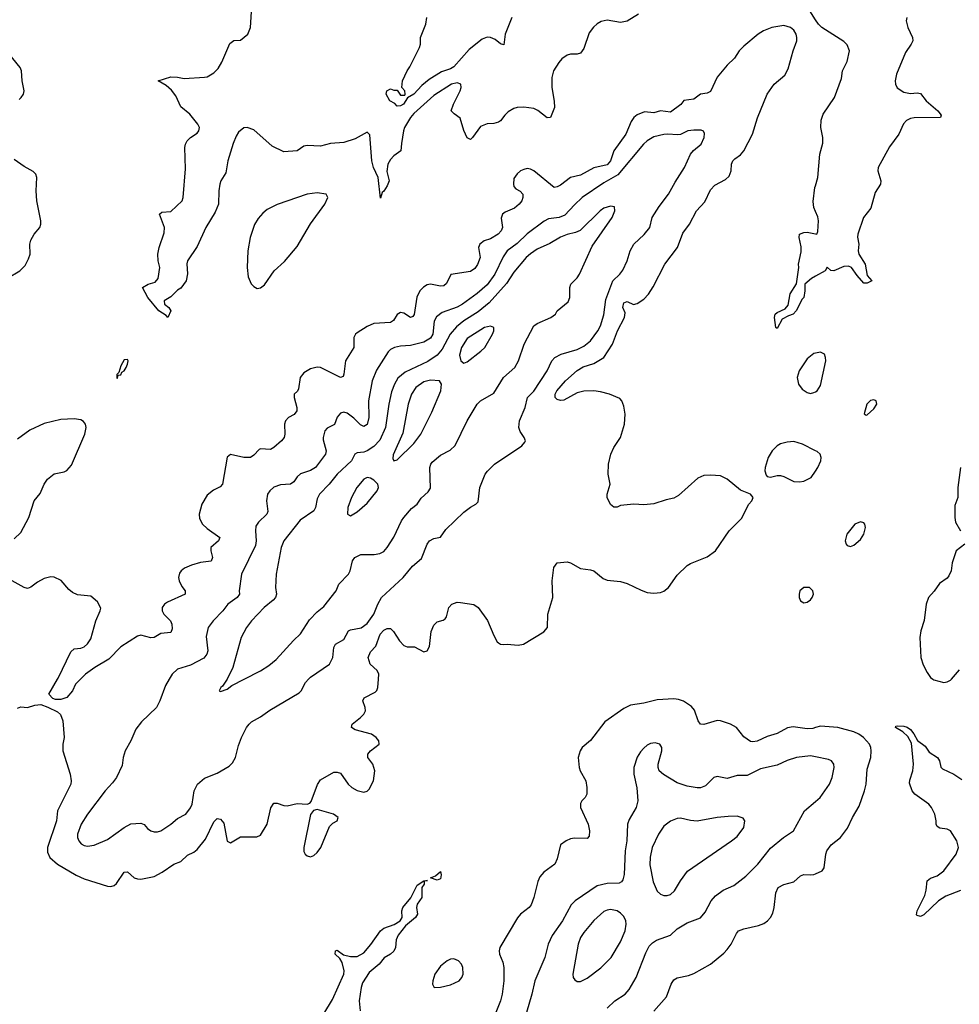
# Model space of a CAD drawing. Header units: inches. Extents: x 1771504 to 1971212, y 471788 to 643615.
# Tile 320 of 587: x 1835224 to 1840864, y 578049 to 583958. Entities that reach past the tile are written whole.
import ezdxf

# ---------------------------------------------------------------- set-up
doc = ezdxf.new("R2010")
doc.units = ezdxf.units.IN
doc.header["$MEASUREMENT"] = 0
for name, color, linetype in [('B8537', 7, 'Continuous'), ('B8538', 7, 'Continuous'), ('B8547', 7, 'Continuous'), ('B8548', 7, 'Continuous')]:
    doc.layers.add(name, color=color, linetype=linetype)

msp = doc.modelspace()

# ---------------------------------------------------------------- linework, layer by layer
at = {"layer": 'B8537', "color": 5}
for points, elevation in [([(1835210, 579826.8), (1835230, 579834), (1835270, 579831), (1835314.8, 579845.2), (1835350, 579847.7), (1835392.7, 579832.7), (1835450, 579804), (1835468.1, 579788.1), (1835482, 579750), (1835490.7, 579650), (1835482, 579610), (1835483, 579570), (1835527, 579430), (1835533.1, 579390), (1835530.3, 579370), (1835451.3, 579210), (1835443.8, 579150), (1835390.2, 578990), (1835390, 578962.8), (1835404.7, 578930), (1835450, 578890.3), (1835563.4, 578823.4), (1835610, 578802.3), (1835750, 578758.9), (1835770, 578756.9), (1835790, 578763.1), (1835805.5, 578774.5), (1835850, 578843.1), (1835870, 578843.7), (1835910, 578807.7), (1835930, 578801.3), (1835950, 578799.6), (1836030, 578816.1), (1836078.6, 578841.4), (1836149.7, 578890), (1836190, 578906.3), (1836230, 578944), (1836270, 578962.4), (1836290, 578979), (1836339.1, 579040.9), (1836390, 579144.9), (1836410, 579163.8), (1836430, 579159.3), (1836450, 579136.3), (1836468.5, 579028.5), (1836490, 579019.1), (1836550, 579053.7), (1836646.3, 579053.7), (1836670, 579064.4), (1836709.9, 579130.1), (1836731.4, 579228.6), (1836750, 579257), (1836770, 579256.1), (1836810, 579241.8), (1836830, 579240.7), (1836890, 579253.6), (1836949.6, 579250.4), (1836964.5, 579255.5), (1836973.8, 579266.2), (1837012.2, 579367.8), (1837030, 579396.3), (1837110, 579442.8), (1837130, 579442.8), (1837150, 579436), (1837195.5, 579370), (1837218, 579350), (1837250, 579331.8), (1837290, 579323.1), (1837310, 579328.8), (1837320.6, 579339.4), (1837348, 579390), (1837355.1, 579450), (1837343.7, 579490), (1837313.2, 579530), (1837313.2, 579550), (1837329.2, 579570), (1837381.2, 579610), (1837379.5, 579630), (1837363.6, 579650), (1837334.5, 579670), (1837236.6, 579696.6), (1837216, 579710), (1837219.5, 579730), (1837270, 579770.4), (1837289.6, 579790), (1837299.6, 579810), (1837297.6, 579830), (1837282.7, 579870), (1837291.5, 579888.5), (1837357.2, 579922.8), (1837367, 579933), (1837373.6, 579950), (1837376.8, 580000)], 420), ([(1835589.1, 580000), (1835558.8, 579970), (1835541, 579930), (1835506, 579890), (1835470, 579878.4), (1835438.9, 579878.9), (1835423.6, 579883.6), (1835399, 579910), (1835451.6, 580000)], 420), ([(1836121.2, 580000), (1836098, 579962), (1836064.9, 579870), (1836044.4, 579830), (1835955.3, 579744.7), (1835920.6, 579699.4), (1835891.7, 579630), (1835857.7, 579570), (1835845.8, 579530), (1835838.4, 579481.6), (1835804.9, 579410), (1835781.7, 579378.3), (1835736.1, 579330), (1835630, 579189.7), (1835592.1, 579130), (1835570.2, 579070), (1835570.3, 579050), (1835578, 579030), (1835593.1, 579013.1), (1835610, 579002.7), (1835630, 578998.5), (1835670, 579004.7), (1835750, 579037.7), (1835850, 579110.3), (1835890, 579131.8), (1835950, 579135.8), (1835970, 579127.7), (1835990, 579104.9), (1836010, 579090.4), (1836030, 579084.4), (1836050, 579084.9), (1836070, 579090.4), (1836130, 579130.4), (1836170, 579163.6), (1836220.7, 579190), (1836250, 579228), (1836259.1, 579250), (1836270.7, 579329.3), (1836291.8, 579370), (1836334, 579406), (1836410, 579435.8), (1836481.8, 579478.2), (1836501.8, 579498.2), (1836518.7, 579530), (1836537.1, 579602.9), (1836555.6, 579650), (1836584.2, 579710), (1836600.5, 579730), (1836615.8, 579744.2), (1836670, 579774), (1836725.8, 579814.2), (1836901.6, 579918.4), (1836914, 579930), (1836939.1, 579980.9), (1836957.7, 580000)], 440), ([(1836468.2, 580000), (1836465.5, 579994.5), (1836442, 579958), (1836432, 579950), (1836422, 579930), (1836430, 579926), (1836470, 579940.7), (1836497.7, 579962.3), (1836571.5, 580000)], 460), ([(1840000, 579709.5), (1839984.9, 579704.9), (1839950, 579701.8), (1839866.4, 579713.6), (1839832.7, 579707.3), (1839770, 579673.7), (1839710, 579656), (1839650, 579627.3), (1839623.7, 579623.7), (1839610, 579626.6), (1839570, 579654.3), (1839525.6, 579710), (1839489.3, 579730), (1839430, 579749.8), (1839410, 579751.7), (1839330, 579728.2), (1839310, 579729.6), (1839295.6, 579750), (1839274.2, 579814.2), (1839255.6, 579835.6), (1839208.3, 579868.3), (1839178.3, 579878.3), (1839150, 579881.3), (1839050, 579876.9), (1838970, 579856.4), (1838890, 579843.5), (1838850, 579824.2), (1838736.7, 579743.3), (1838650, 579632.7), (1838600.7, 579590), (1838588, 579570), (1838575.5, 579530), (1838581.6, 579470), (1838588.2, 579450), (1838622, 579390), (1838627.6, 579350), (1838627.2, 579310), (1838618.4, 579290), (1838598.4, 579270), (1838590, 579253.2), (1838590.3, 579230), (1838635.5, 579130), (1838644, 579090), (1838642.8, 579057.2), (1838630, 579043.6), (1838553.5, 579046.5), (1838530, 579042.4), (1838502.8, 579030), (1838470, 579006), (1838450, 578922), (1838435.5, 578890), (1838370, 578842.7), (1838344.9, 578815.1), (1838333.3, 578786.7), (1838310.2, 578690), (1838294.4, 578645.6), (1838282.4, 578630), (1838230.4, 578590), (1838211.4, 578568.6), (1838106.4, 578390), (1838101.6, 578370), (1838103, 578350), (1838123, 578303), (1838129.1, 578269.1), (1838129.1, 578190.9), (1838119.7, 578110), (1838110.2, 578070), (1838078.2, 577990)], 420), ([(1840000, 579534.1), (1839970, 579540.4), (1839886, 579530), (1839830, 579511.6), (1839770, 579483.5), (1839670, 579461.4), (1839590, 579422.3), (1839530, 579422), (1839470, 579405.1), (1839410, 579416.9), (1839390, 579409.6), (1839340.2, 579359.8), (1839310, 579348.3), (1839290, 579347.3), (1839230, 579357.6), (1839170, 579378.7), (1839087.7, 579427.7), (1839062.9, 579450), (1839055.1, 579470), (1839055.4, 579490), (1839078, 579570), (1839077.6, 579590), (1839065.2, 579610), (1839038.9, 579618.9), (1839010, 579614.7), (1838990, 579605.1), (1838970, 579585.6), (1838950, 579565.1), (1838930, 579532.3), (1838910.3, 579470), (1838910.4, 579430), (1838928.5, 579348.5), (1838933.1, 579270), (1838924.6, 579230), (1838881.1, 579158.9), (1838871.4, 579130), (1838868.1, 579030), (1838857.8, 578970), (1838851.2, 578828.8), (1838844.4, 578795.6), (1838835.8, 578784.2), (1838822.9, 578777.1), (1838750, 578773.8), (1838690, 578759.8), (1838557, 578670), (1838534.7, 578645.3), (1838482.6, 578550), (1838418.9, 578461.1), (1838396.3, 578410), (1838375.9, 578330), (1838315.8, 578190), (1838297.5, 578110), (1838233.7, 577890)], 440), ([(1838750, 578025.8), (1838796, 578070), (1838858.3, 578110), (1838882.3, 578137.7), (1838923.1, 578210), (1838981.1, 578358.9), (1839002.9, 578397.1), (1839021.5, 578418.5), (1839046, 578434), (1839130, 578464.4), (1839170, 578502), (1839230, 578538.2), (1839310, 578568.7), (1839338.8, 578601.2), (1839374.8, 578670), (1839399.2, 578700.8), (1839446.5, 578733.5), (1839510, 578761.3), (1839582.2, 578817.8), (1839653.3, 578890), (1839730, 578985.7), (1839807.8, 579050), (1839867.6, 579090), (1839934.3, 579210), (1840000, 579266)], 440), ([(1837050, 577992.4), (1837101.9, 578078.1), (1837169.8, 578230), (1837170.8, 578250.8), (1837160.3, 578300.3), (1837144.5, 578324.5), (1837116.9, 578350), (1837119.3, 578370), (1837130, 578374.9), (1837167, 578347), (1837210, 578335.2), (1837250, 578337), (1837290, 578358.4), (1837331.9, 578408.1), (1837390, 578490.3), (1837410, 578507), (1837472.3, 578527.7), (1837506.6, 578550), (1837519.5, 578570), (1837518.3, 578610), (1837523.5, 578630), (1837570.9, 578689.1), (1837610, 578764.9), (1837649.2, 578790), (1837671.3, 578791.3), (1837651.1, 578788.9), (1837651.1, 578771.1), (1837638.4, 578750), (1837638, 578690), (1837608.7, 578650), (1837606.3, 578630), (1837610.8, 578590), (1837599.2, 578570), (1837540.3, 578519.7), (1837495.6, 578464.4), (1837483.4, 578436.6), (1837479.2, 578390), (1837470, 578368.5), (1837450, 578349.9), (1837412.1, 578327.9), (1837380.7, 578290), (1837320.5, 578239.5), (1837281.4, 578178.6), (1837273.1, 578150), (1837261.8, 578070), (1837266.5, 578010)], 380), ([(1839030, 578007.2), (1839106.5, 578093.5), (1839134.5, 578170), (1839150, 578196.9), (1839170, 578208.4), (1839238.5, 578221.5), (1839270, 578233.4), (1839369.8, 578290.2), (1839450, 578356.5), (1839470, 578378.7), (1839494.5, 578410), (1839525.8, 578474.2), (1839538.4, 578490), (1839570, 578502.2), (1839658.1, 578521.9), (1839690, 578533.6), (1839712.3, 578550), (1839729.9, 578570.1), (1839743.4, 578596.6), (1839751.7, 578630), (1839761.6, 578718.4), (1839776.8, 578750), (1839810, 578768.4), (1839870, 578784.7), (1839910, 578820.3), (1839930, 578828.8), (1839970, 578825.7), (1839990, 578828.8), (1840000, 578833)], 420)]:
    msp.add_lwpolyline(points, dxfattribs=dict(at, elevation=elevation))
for points, elevation in [([(1837010, 579218), (1836987.3, 579212.7), (1836970, 579188.7), (1836929.2, 578990), (1836930, 578966.8), (1836937.6, 578950), (1836950, 578939.5), (1836970, 578934.6), (1836990, 578942.3), (1837010, 578960.3), (1837030.9, 578990), (1837083.1, 579116.9), (1837103.6, 579136.4), (1837128.7, 579150), (1837136, 579170), (1837108, 579190)], 420), ([(1839530, 579178.4), (1839476.3, 579176.3), (1839410, 579169.7), (1839290, 579148.9), (1839250, 579151.7), (1839190, 579166.6), (1839170, 579164.5), (1839130, 579148.7), (1839090, 579117.6), (1839057.8, 579070), (1839020.9, 578990), (1839007.4, 578932.6), (1839006.6, 578886.6), (1839025, 578785), (1839050, 578728.4), (1839070, 578710.3), (1839090, 578702.6), (1839110, 578701.7), (1839130, 578708.8), (1839154.8, 578730), (1839189.2, 578790.8), (1839231.3, 578848.7), (1839496.9, 579030), (1839530, 579057), (1839569.6, 579110), (1839577, 579150), (1839567, 579167)], 460), ([(1837730, 578794), (1837688.7, 578808.7), (1837720.2, 578819.8), (1837750, 578846), (1837754.4, 578825.6), (1837750, 578802.7)], 380), ([(1838770, 578617.2), (1838750, 578615.1), (1838730, 578606.3), (1838670, 578552.8), (1838610, 578480.5), (1838590.2, 578450), (1838575.5, 578410), (1838543.1, 578230), (1838546.4, 578210), (1838556.1, 578196.1), (1838570, 578185.5), (1838590, 578186.7), (1838630, 578207), (1838712.4, 578267.6), (1838773.5, 578330), (1838830, 578424.4), (1838857.3, 578490), (1838864.4, 578530), (1838861.8, 578550), (1838850, 578575.6), (1838830, 578596.9), (1838810, 578609.7)], 460), ([(1837830, 578322), (1837810, 578319.8), (1837790, 578310.9), (1837750, 578277.4), (1837716.5, 578230), (1837703.1, 578190), (1837702, 578170), (1837710.8, 578150.8), (1837750, 578152.7), (1837810, 578166.7), (1837860.9, 578190), (1837878.4, 578210), (1837885.6, 578230), (1837884.2, 578270), (1837875.1, 578290), (1837857, 578310)], 420)]:
    msp.add_lwpolyline(points, close=True, dxfattribs=dict(at, elevation=elevation))
at = {"layer": 'B8538', "color": 5}
for points, elevation in [([(1838937, 583990), (1838870, 583948.4), (1838830, 583939.7), (1838750, 583954.6), (1838714.1, 583945.9), (1838690, 583931.9), (1838667, 583913), (1838641.4, 583878.6), (1838610, 583784.5), (1838590, 583756.9), (1838570, 583749.7), (1838530, 583751.5), (1838510, 583745.6), (1838478.3, 583721.7), (1838459.3, 583700.7), (1838428.5, 583650), (1838418.7, 583610), (1838416.9, 583550), (1838431.3, 583468.7), (1838433.6, 583430), (1838410.3, 583369.7), (1838390, 583369.6), (1838333, 583413), (1838310, 583425.1), (1838250, 583432.3), (1838209.1, 583430.9), (1838190, 583425.1), (1838155.8, 583404.2), (1838135.1, 583384.9), (1838110, 583349.7), (1838097.2, 583342.8), (1838070, 583335.1), (1838030, 583332.3), (1837990, 583317.4), (1837942, 583250), (1837930, 583239.5), (1837922, 583242), (1837910, 583249.2), (1837890, 583293.2), (1837867.6, 583367.6), (1837831.7, 583391.7), (1837813.2, 583410), (1837827, 583450), (1837867.8, 583530), (1837873, 583550), (1837871.6, 583570), (1837850, 583577.7), (1837815.5, 583570), (1837710, 583502.5), (1837590, 583394.5), (1837568.6, 583370), (1837534.1, 583310), (1837527.4, 583290), (1837514.5, 583214.5), (1837511.8, 583170), (1837470, 583139.8), (1837450, 583118.2), (1837433.5, 583090), (1837426.5, 583046.5), (1837440.6, 582990), (1837430, 582959.7), (1837410, 582929.5), (1837398.5, 582921.5), (1837390, 582886), (1837375.4, 583010), (1837347.7, 583070), (1837337, 583110), (1837326.3, 583266.3), (1837310, 583282.9), (1837238.1, 583241.9), (1837170, 583220.6), (1837090, 583215.2), (1837030, 583199.3), (1836950, 583202.3), (1836930, 583197.8), (1836890, 583171.4), (1836810, 583164.8), (1836738.3, 583198.3), (1836630, 583297.4), (1836590, 583311.6), (1836570, 583309.1), (1836537.6, 583282.4), (1836522.1, 583257.9), (1836504.5, 583215.5), (1836472.4, 583110), (1836460.8, 583039.2), (1836431.4, 582990), (1836424.8, 582970), (1836418.1, 582930), (1836416.1, 582850), (1836397.8, 582802.2), (1836341.3, 582710), (1836290, 582597.2), (1836230.8, 582510), (1836227.9, 582492.1), (1836231.8, 582431.8), (1836223.1, 582390), (1836190, 582347.3), (1836170, 582334), (1836130, 582294.5), (1836091.3, 582270), (1836092, 582250), (1836118, 582230), (1836131.3, 582210), (1836112, 582170), (1836102, 582182), (1836058.4, 582210), (1835993.3, 582290), (1835961.2, 582350), (1835995.3, 582370), (1836037.7, 582382.3), (1836055.1, 582404.9), (1836065.4, 582470), (1836055.1, 582510), (1836053.8, 582550), (1836060.9, 582590), (1836090, 582678.8), (1836093.3, 582710), (1836062.9, 582790), (1836076.6, 582803.4), (1836130, 582807), (1836199.7, 582870), (1836205.4, 582890), (1836218.2, 583061.8), (1836214.7, 583190), (1836218, 583210), (1836229.7, 583230), (1836249.7, 583250), (1836290, 583276.5), (1836298.4, 583290), (1836302.2, 583310), (1836292.9, 583330), (1836245.6, 583390), (1836190, 583435.5), (1836160.8, 583500.8), (1836135.4, 583535.4), (1836102, 583562), (1836055.3, 583590), (1836130, 583614.6), (1836170, 583613.4), (1836210, 583604.4), (1836332.5, 583612.5), (1836350, 583615.3), (1836390, 583638.7), (1836415.6, 583664.4), (1836437.6, 583702.4), (1836485.3, 583814.7), (1836510, 583832.7), (1836550, 583834), (1836592.3, 583870), (1836609.6, 583910), (1836614.5, 584005.5)], 380), ([(1840000, 583957.3), (1839966.2, 584010)], 380), ([(1837376.8, 580000), (1837378.7, 580030), (1837370, 580052), (1837328.3, 580090), (1837316, 580130), (1837330, 580164.4), (1837361.6, 580198.4), (1837388.4, 580270), (1837410, 580293.9), (1837430, 580305), (1837450, 580304.9), (1837467.1, 580287.1), (1837502.8, 580230), (1837530, 580202.4), (1837550, 580195.2), (1837593.7, 580193.7), (1837650, 580163.8), (1837668.7, 580170), (1837684.2, 580195.8), (1837694.5, 580285.5), (1837710, 580324.9), (1837730, 580344.9), (1837766, 580354), (1837777, 580363), (1837784.8, 580375.2), (1837800.5, 580430), (1837818.4, 580450), (1837850, 580461.5), (1837870, 580460.8), (1837950, 580448.7), (1837975.3, 580430), (1838031.8, 580351.8), (1838070, 580262.8), (1838090, 580224), (1838098, 580218), (1838110, 580210.6), (1838130, 580207.3), (1838149.6, 580210.4), (1838215.8, 580204.2), (1838248.7, 580210), (1838370, 580284), (1838392.7, 580310), (1838394.5, 580390), (1838424.2, 580490), (1838418.9, 580590), (1838429.6, 580670), (1838450, 580698.8), (1838510, 580704), (1838530, 580699.1), (1838590, 580664), (1838650, 580657.3), (1838670, 580650.6), (1838725.1, 580605.1), (1838750, 580593.4), (1838830, 580585.5), (1838870, 580575.3), (1838953.5, 580533.5), (1838990, 580520.6), (1839030, 580516.3), (1839070, 580521.1), (1839090, 580528.3), (1839118.7, 580550), (1839170, 580624), (1839230, 580683.2), (1839250, 580695), (1839350, 580734), (1839400.3, 580770), (1839482.8, 580890), (1839556.4, 580963.6), (1839601, 581050), (1839618, 581070), (1839626.6, 581090), (1839609.7, 581109.7), (1839550, 581135.1), (1839470, 581200.3), (1839430, 581219.8), (1839370, 581225.1), (1839330, 581221.7), (1839293.9, 581206.1), (1839178.2, 581101.8), (1839150, 581086), (1839103.7, 581076.3), (1839030, 581052.3), (1838970, 581046.9), (1838910.5, 581049.5), (1838850, 581045.1), (1838830, 581042), (1838810, 581032.3), (1838790, 581032.3), (1838770, 581049), (1838749.6, 581090), (1838749.6, 581110), (1838767.3, 581170), (1838755.6, 581230), (1838757.6, 581290), (1838771.6, 581350), (1838789.6, 581390), (1838829.7, 581450.3), (1838853.6, 581530), (1838857.6, 581590), (1838850, 581638), (1838838, 581670), (1838825.1, 581685.1), (1838764, 581710), (1838710, 581725.4), (1838670.8, 581730.8), (1838610, 581727.6), (1838570, 581718.4), (1838490, 581675.3), (1838470, 581672.3), (1838450, 581679.1), (1838437.4, 581690), (1838437.6, 581710), (1838448, 581730), (1838499.4, 581790), (1838570, 581853.3), (1838605.8, 581874.2), (1838670, 581895), (1838730.6, 581930), (1838781.4, 582010), (1838811, 582090), (1838853.5, 582170), (1838857.7, 582197.7), (1838844, 582230), (1838850, 582259.1), (1838870, 582265.5), (1838908.7, 582248.7), (1838930, 582254.7), (1838970, 582280.2), (1838998, 582310), (1839026.4, 582353.6), (1839095.3, 582490), (1839171.8, 582590), (1839204.4, 582675.6), (1839244.8, 582730), (1839286.6, 582810), (1839335.4, 582864.6), (1839370, 582936.4), (1839395.8, 582964.2), (1839460.5, 582999.5), (1839481.8, 583018.2), (1839493.3, 583050), (1839495.4, 583090), (1839504.7, 583110), (1839516.6, 583123.4), (1839550, 583146), (1839569.9, 583170.1), (1839622, 583270), (1839651.4, 583368.6), (1839710.9, 583510), (1839752.6, 583570), (1839815.3, 583624.7), (1839837, 583663), (1839865.7, 583770), (1839888, 583830), (1839889, 583850), (1839885, 583870), (1839870, 583894.8), (1839850, 583911.1), (1839810, 583921.9), (1839739.1, 583910), (1839689, 583891), (1839656.9, 583870), (1839570, 583798.4), (1839542.6, 583770), (1839513.5, 583726.5), (1839470, 583684.2), (1839410, 583612.3), (1839370, 583526.4), (1839350, 583515.7), (1839310, 583510.7), (1839270, 583481.1), (1839210, 583473.6), (1839191.4, 583448.6), (1839130, 583402.5), (1839070, 583409.8), (1839030, 583398.2), (1838974.8, 583405.2), (1838930, 583386.3), (1838910.2, 583369.8), (1838894, 583346), (1838862, 583270), (1838789.7, 583170.3), (1838769.5, 583110), (1838750, 583086.9), (1838670, 583068), (1838590, 583024.5), (1838530, 583010.7), (1838470, 582965.3), (1838450, 582954), (1838431.1, 582951.1), (1838310, 583050.9), (1838290, 583061.5), (1838270, 583064.2), (1838250, 583058.8), (1838230, 583049.7), (1838210, 583033.1), (1838190, 583003.7), (1838186.8, 582970), (1838190, 582957.3), (1838202.2, 582942.2), (1838228.2, 582928.2), (1838244, 582910), (1838243.8, 582890), (1838237, 582870), (1838222, 582850), (1838193.7, 582826.3), (1838137.4, 582802.6), (1838121.6, 582790), (1838114, 582766), (1838121.7, 582710), (1838114.6, 582690), (1838096.5, 582670), (1838050, 582643.4), (1838012.4, 582630), (1837986, 582610), (1837978.3, 582590), (1837988.4, 582530), (1837972.2, 582487.8), (1837956.3, 582463.7), (1837930, 582447.5), (1837811.7, 582428.3), (1837785.8, 582374.2), (1837770, 582360.4), (1837750, 582358.9), (1837690, 582371.2), (1837670, 582366.3), (1837647, 582353), (1837625.4, 582330), (1837606.9, 582293.1), (1837591.4, 582188.6), (1837583.9, 582176.1), (1837570, 582171.2), (1837530, 582196.5), (1837510, 582199.8), (1837490, 582188), (1837467.6, 582152.4), (1837450, 582140.3), (1837350, 582133.8), (1837310, 582117.2), (1837250, 582078.9), (1837239.5, 582070), (1837228.8, 582050), (1837229.1, 581990), (1837180.2, 581910), (1837170.2, 581829.8), (1837164.4, 581815.6), (1837150, 581809.8), (1837028.8, 581871.2), (1837010, 581872.6), (1836970, 581863.1), (1836930, 581838.3), (1836907.5, 581810), (1836897.8, 581742.2), (1836891.2, 581728.8), (1836870.3, 581709.7), (1836870.3, 581689.7), (1836887.1, 581630), (1836887.4, 581610), (1836871, 581589), (1836837.6, 581570), (1836819, 581550), (1836812.7, 581530), (1836816, 581470), (1836810.3, 581450), (1836795.3, 581430), (1836750, 581389.7), (1836730, 581378.9), (1836670, 581382.9), (1836661.4, 581378.6), (1836630, 581345.1), (1836609, 581331), (1836569.8, 581329.8), (1836490, 581347.6), (1836470, 581331.8), (1836441.3, 581170), (1836426.6, 581153.4), (1836386.1, 581133.9), (1836350, 581104.7), (1836316.5, 581050), (1836300.7, 580990), (1836303.4, 580963.4), (1836321.8, 580930), (1836350, 580903.8), (1836425.7, 580850), (1836418, 580830), (1836371.1, 580790), (1836371, 580770), (1836380.2, 580730), (1836372.2, 580707.8), (1836310, 580699.9), (1836255.3, 580684.7), (1836213.9, 580666.1), (1836192, 580650), (1836183.8, 580636.2), (1836177.3, 580610), (1836180.8, 580590), (1836196.7, 580556.7), (1836217, 580530), (1836216.4, 580510), (1836110, 580461.5), (1836092.7, 580450), (1836078.6, 580430), (1836079.7, 580410), (1836089.2, 580390), (1836129.1, 580350), (1836137.6, 580330), (1836138, 580302), (1836130, 580279.5), (1836070, 580273.5), (1836030, 580251), (1836010, 580247.4), (1835950, 580263.6), (1835930, 580258.4), (1835830, 580194.3), (1835759.1, 580120.9), (1835674.9, 580070), (1835619.3, 580030), (1835589.1, 580000)], 420), ([(1838178.3, 583970), (1838138.5, 583870), (1838130, 583806), (1838110, 583812.8), (1838078, 583838), (1838050, 583851.2), (1838030, 583852.5), (1837999.2, 583840.8), (1837921.9, 583778.1), (1837830, 583675), (1837810, 583663), (1837755.5, 583644.5), (1837681.9, 583598.1), (1837637.6, 583562.4), (1837590, 583511.5), (1837551.3, 583488.7), (1837526.8, 583450), (1837510, 583440.7), (1837490, 583439), (1837474.5, 583454.5), (1837446, 583470), (1837424, 583510), (1837428.4, 583531.6), (1837450, 583542), (1837470, 583534), (1837490, 583534), (1837510, 583504.7), (1837534.6, 583505.4), (1837538, 583510), (1837535.3, 583530), (1837518, 583550), (1837522, 583590), (1837549, 583650), (1837566.3, 583673.7), (1837624, 583790), (1837628.7, 583810), (1837628.9, 583851.1), (1837662, 583930), (1837668, 583970)], 360), ([(1835220.4, 583479.6), (1835233.3, 583490), (1835246.6, 583510), (1835250.7, 583530), (1835239.5, 583590), (1835234.4, 583650), (1835226.3, 583670), (1835139.6, 583779.6)], 420), ([(1836957.7, 580000), (1836970, 580012.6), (1837084, 580090), (1837102.4, 580130), (1837109.3, 580190), (1837119.4, 580210), (1837170, 580238.5), (1837197.4, 580290), (1837210, 580296.8), (1837272.4, 580307.6), (1837310, 580334.9), (1837348.9, 580390), (1837372.4, 580450), (1837396.4, 580490), (1837524.8, 580610), (1837581.4, 580678.6), (1837635.6, 580724.4), (1837669.8, 580810), (1837684.2, 580830), (1837710, 580843.5), (1837750, 580851.6), (1837782.3, 580897.7), (1837890, 581003.1), (1837930, 581033), (1837962, 581050), (1837976, 581064), (1837986.6, 581150), (1838018, 581230), (1838031.4, 581248.6), (1838072.7, 581290), (1838238.6, 581401.4), (1838256.6, 581423.4), (1838259.3, 581430), (1838252.7, 581450), (1838227, 581487), (1838218.7, 581510), (1838223.5, 581550), (1838258.1, 581630), (1838270.8, 581690), (1838310.7, 581729.3), (1838388.9, 581850), (1838417.7, 581910), (1838435.8, 581930), (1838473.5, 581950), (1838570, 581978.8), (1838610, 581998.4), (1838650.8, 582030), (1838693.5, 582090), (1838710, 582120.7), (1838730, 582186.8), (1838741.1, 582278.9), (1838784.8, 582390), (1838826.3, 582430), (1838844.5, 582455.5), (1838869.8, 582510.2), (1838887.1, 582570), (1838909.7, 582610), (1838972.4, 582667.6), (1839006.3, 582710), (1839019.1, 582770), (1839062.9, 582837.1), (1839118.5, 582910), (1839158, 582982), (1839214.5, 583070), (1839250, 583150.5), (1839267.9, 583172.1), (1839313.7, 583210), (1839332.1, 583250), (1839334, 583274), (1839327.8, 583287.8), (1839314.6, 583294.6), (1839270, 583295.5), (1839234.8, 583290), (1839190, 583268.4), (1839174.4, 583265.6), (1839111.3, 583271.3), (1839090, 583268.5), (1839030, 583253.7), (1838990, 583230.6), (1838968.9, 583211.1), (1838813.6, 583026.4), (1838730, 582979.3), (1838600.7, 582890), (1838553.1, 582846.9), (1838495.5, 582784.5), (1838461.6, 582770), (1838397.2, 582762.8), (1838371.3, 582748.7), (1838270, 582672.2), (1838210, 582615.4), (1838150.2, 582570), (1838125.9, 582534.1), (1838076.4, 582430), (1838030, 582367), (1837970, 582313.8), (1837881.8, 582250), (1837850, 582232.4), (1837760.4, 582199.6), (1837726.5, 582173.5), (1837712.1, 582147.9), (1837704.4, 582070), (1837690, 582046.2), (1837650, 582023.4), (1837570, 582001.7), (1837510, 581998.4), (1837473, 581990), (1837450, 581978), (1837435.7, 581964.3), (1837365.9, 581854.1), (1837338.5, 581790), (1837316.6, 581670), (1837319.8, 581570), (1837310, 581527.6), (1837290, 581516.8), (1837270, 581526.8), (1837230, 581566.3), (1837190, 581597), (1837170, 581602.4), (1837150, 581596.9), (1837130, 581572), (1837112.4, 581527.6), (1837070, 581505.7), (1837056.1, 581490), (1837044.4, 581450), (1837044.5, 581435.5), (1837062.6, 581370), (1837058.8, 581350), (1836998.4, 581270), (1836970, 581251.6), (1836908.6, 581231.4), (1836890, 581214.7), (1836870, 581183.5), (1836850, 581170.8), (1836790, 581166.6), (1836750, 581151.9), (1836724.2, 581130), (1836710.3, 581110), (1836704.9, 581070), (1836712.8, 581007.2), (1836706.5, 580990), (1836657, 580943), (1836642, 580918), (1836638.4, 580890), (1836642.7, 580830), (1836638.5, 580801.5), (1836554.2, 580630), (1836540.2, 580530), (1836542.7, 580510), (1836528.8, 580490), (1836472.7, 580450), (1836442.8, 580410), (1836384.6, 580350), (1836355.6, 580310), (1836343.2, 580256.8), (1836352.6, 580170), (1836347.5, 580150), (1836330, 580126.3), (1836250, 580083.8), (1836170, 580059.7), (1836139.5, 580030), (1836121.2, 580000)], 440), ([(1835150, 582407.3), (1835224.2, 582450), (1835257.3, 582482.7), (1835277.5, 582522.5), (1835286, 582550), (1835285.4, 582610), (1835290, 582634.9), (1835309.8, 582670), (1835345.3, 582710), (1835351.4, 582730), (1835351.1, 582751.1), (1835326.6, 582870), (1835322.9, 582930), (1835326.6, 583010), (1835320.5, 583030), (1835305.6, 583045.6), (1835250, 583076.8), (1835190, 583118.2)], 420), ([(1840000, 582805.6), (1839989.4, 582830), (1839986.8, 582866.8), (1839997, 582950), (1840000, 582960.6)], 380), ([(1836571.5, 580000), (1836670, 580050.2), (1836718.5, 580081.5), (1836762.2, 580117.8), (1836866.8, 580233.2), (1836910, 580272.2), (1836963.7, 580356.3), (1837010, 580404.4), (1837050, 580437.1), (1837122.9, 580530), (1837139.7, 580570), (1837196.8, 580630), (1837206.4, 580650), (1837220.4, 580710), (1837236.3, 580730), (1837270.9, 580749.1), (1837352.1, 580747.9), (1837386.3, 580753.7), (1837410, 580767), (1837429.7, 580790), (1837470, 580852.7), (1837515.1, 580950), (1837529.1, 580970.9), (1837576.2, 581023.8), (1837609.6, 581050), (1837632.8, 581087.2), (1837675.7, 581124.3), (1837690, 581147.3), (1837685.9, 581270), (1837690.7, 581290), (1837698.6, 581301.4), (1837750, 581343.8), (1837806.6, 581373.4), (1837837.4, 581402.6), (1837909.6, 581550), (1837970, 581650.6), (1837990, 581670.4), (1838070, 581716.3), (1838128.3, 581810), (1838194.7, 581870), (1838216.9, 581910), (1838250.9, 582010), (1838310, 582120.4), (1838330, 582134.9), (1838412.7, 582170), (1838439.3, 582190), (1838449.7, 582210.3), (1838515.4, 582264.6), (1838525.4, 582290), (1838525.6, 582350), (1838531.5, 582370), (1838570, 582408.8), (1838583.8, 582430), (1838660.5, 582599.5), (1838778.9, 582770), (1838796.9, 582810), (1838793.6, 582833.6), (1838770, 582838.7), (1838730, 582826.3), (1838707.2, 582810), (1838587, 582693), (1838560.3, 582679.7), (1838510, 582668.1), (1838470, 582652.5), (1838405.5, 582614.5), (1838330, 582580.2), (1838290, 582553.1), (1838264.3, 582530), (1838190, 582443.2), (1838146, 582374), (1838041.1, 582258.9), (1837975.9, 582204.1), (1837890.1, 582150), (1837845.7, 582114.3), (1837807.1, 582070), (1837759.4, 581980.6), (1837730, 581943.7), (1837673.6, 581906.4), (1837537.4, 581842.6), (1837494.1, 581805.9), (1837473.4, 581770), (1837456.3, 581723.7), (1837439.8, 581650), (1837420.1, 581510), (1837384.8, 581435.2), (1837350, 581396.8), (1837310, 581369.9), (1837290, 581363), (1837250, 581358.5), (1837236, 581350), (1837215, 581310), (1837130, 581230.8), (1837082, 581170), (1837023.2, 581110), (1837010, 581082.7), (1837000.2, 581030), (1836990.2, 581010), (1836906.3, 580953.7), (1836810.1, 580829.9), (1836792.8, 580790), (1836763.9, 580630), (1836759.7, 580550), (1836765.8, 580510), (1836759, 580490), (1836745.9, 580474.1), (1836691.5, 580430), (1836614.9, 580350), (1836586, 580310), (1836552.9, 580250), (1836502.6, 580070), (1836468.2, 580000)], 460), ([(1840000, 582417.6), (1839975.8, 582404.2), (1839936, 582370), (1839937.1, 582330), (1839930.2, 582290), (1839920.5, 582279.5), (1839884, 582210), (1839866, 582190), (1839838.8, 582181.2), (1839799.9, 582160.1), (1839770, 582104), (1839762, 582110), (1839755.1, 582170), (1839758, 582190), (1839770, 582200.5), (1839818, 582222), (1839836.2, 582243.8), (1839848.2, 582311.8), (1839886.6, 582373.4), (1839899.7, 582470), (1839898, 582490), (1839914.5, 582565.5), (1839914.2, 582594.2), (1839903, 582650), (1839904.5, 582670), (1839930, 582681.1), (1839950, 582682), (1840000, 582672.9)], 380), ([(1840000, 581956), (1839990, 581953.6), (1839950, 581922), (1839901.5, 581850), (1839890.2, 581810.2), (1839897.3, 581770), (1839919.6, 581739.6), (1839950, 581720.3), (1839970, 581715.3), (1839990, 581719.5), (1840000, 581724.9)], 420), ([(1835190, 580843.2), (1835230, 580880.9), (1835277.8, 580970), (1835309.7, 581070), (1835346.4, 581113.6), (1835371.1, 581170), (1835390, 581200.3), (1835430, 581231.4), (1835490, 581243.7), (1835507.4, 581252.6), (1835535.5, 581284.5), (1835615.5, 581470), (1835623.1, 581510), (1835618, 581530), (1835606.9, 581546.9), (1835590, 581557.3), (1835550, 581562.8), (1835470, 581558.2), (1835370, 581534.8), (1835285.2, 581494.8), (1835210, 581440.5)], 420), ([(1840000, 581370.8), (1839922.7, 581410), (1839870, 581425.7), (1839830, 581423.1), (1839790, 581411.7), (1839770, 581400.4), (1839739.6, 581370), (1839716.5, 581330), (1839697.4, 581270), (1839695.3, 581250), (1839703.4, 581223.4), (1839710, 581216.3), (1839730, 581212.7), (1839770, 581222), (1839790, 581222), (1839810, 581217), (1839870, 581187.1), (1839904.1, 581184.1), (1839930, 581188.6), (1839974.5, 581210), (1840000, 581247.8)], 420), ([(1835451.6, 580000), (1835454.7, 580005.3), (1835530, 580164.9), (1835550, 580182), (1835590, 580186), (1835610, 580194.9), (1835630, 580212.7), (1835650, 580243), (1835680.8, 580350), (1835707.1, 580410), (1835710, 580426), (1835690, 580464), (1835650, 580498.7), (1835570, 580507.3), (1835540.1, 580520.1), (1835518, 580538), (1835472, 580592), (1835430, 580612.8), (1835410, 580614.3), (1835370, 580604), (1835330, 580582), (1835290, 580551.5), (1835270, 580544.2), (1835250, 580549.6), (1835178, 580590)], 420)]:
    msp.add_lwpolyline(points, dxfattribs=dict(at, elevation=elevation))
for points, elevation in [([(1837010, 582917.7), (1836950, 582909.8), (1836770, 582849.1), (1836710, 582818.4), (1836682.9, 582797.1), (1836654.6, 582765.4), (1836632.2, 582727.8), (1836607, 582650), (1836592.9, 582570), (1836588.2, 582470), (1836595.5, 582415.5), (1836613.5, 582373.5), (1836630, 582356.4), (1836650, 582344.4), (1836670, 582348.2), (1836692.6, 582367.4), (1836752.1, 582450), (1836813.9, 582506.1), (1836890, 582597.4), (1836970, 582732.9), (1837056.1, 582850), (1837072.3, 582890), (1837062.7, 582910)], 420), ([(1838050, 582118.7), (1838013.4, 582110), (1837910, 582044.8), (1837875.5, 581990), (1837864.1, 581944.1), (1837870.7, 581910), (1837890, 581897.1), (1837910, 581903.7), (1837992.5, 581967.5), (1838015.1, 581990), (1838062, 582070), (1838069.6, 582090), (1838069.2, 582110)], 480), ([(1835870, 581919), (1835850, 581916), (1835830, 581881.2), (1835819.1, 581840.9), (1835807.7, 581827.7), (1835806, 581810), (1835806.8, 581806.8), (1835810, 581806), (1835815.3, 581824.7), (1835830, 581827.3), (1835837, 581843), (1835850, 581850.8), (1835862, 581870), (1835871.6, 581890), (1835874, 581910)], 420), ([(1837690, 581795), (1837650, 581785.2), (1837602.3, 581750), (1837575.1, 581710), (1837556.4, 581650), (1837523.7, 581476.3), (1837466.4, 581346.4), (1837463.4, 581323.4), (1837470, 581311.3), (1837490, 581317.3), (1837590, 581414), (1837632, 581470), (1837697.1, 581602.9), (1837750.8, 581730), (1837756.4, 581770), (1837742.7, 581790)], 480), ([(1837310, 581209.8), (1837290, 581199.8), (1837248.3, 581150), (1837215.2, 581090), (1837193.7, 581030), (1837190.7, 580990.7), (1837210, 580980.7), (1837250, 581004.6), (1837310, 581056.5), (1837369.7, 581130), (1837377.6, 581150), (1837373.3, 581170), (1837350, 581195.2), (1837330, 581206)], 480), ([(1839930, 580550.9), (1839907, 580530), (1839902, 580510), (1839903.1, 580490), (1839910.8, 580470), (1839930, 580459.3), (1839950, 580462.4), (1839970, 580476.3), (1839979.6, 580490), (1839987.6, 580510), (1839985.1, 580530), (1839964, 580550)], 420)]:
    msp.add_lwpolyline(points, close=True, dxfattribs=dict(at, elevation=elevation))
at = {"layer": 'B8547', "color": 5}
for points, elevation in [([(1840705.5, 580000), (1840710, 579997), (1840770, 579979.5), (1840790, 579983.6), (1840810, 579993.4), (1840815.8, 580000)], 420), ([(1840000, 578833), (1840040.7, 578850), (1840051.8, 578868.2), (1840061.6, 578950), (1840068.9, 578971.1), (1840094.6, 579005.4), (1840149.7, 579050), (1840192.9, 579107.1), (1840221.7, 579170), (1840261.7, 579238.3), (1840294.8, 579330), (1840303.7, 579370), (1840310, 579461), (1840332.9, 579530), (1840335.3, 579570), (1840333.1, 579590), (1840323.9, 579610), (1840287.6, 579650), (1840260.4, 579670), (1840230, 579684.1), (1840134, 579710), (1840030, 579718.5), (1840000, 579709.5)], 420), ([(1840870, 578731.2), (1840782.3, 578697.7), (1840738.6, 578670), (1840650, 578586.6), (1840630, 578577), (1840610, 578581.2), (1840606.3, 578586.3), (1840609.7, 578610), (1840657.3, 578702.7), (1840665.5, 578734.5), (1840670, 578790.7), (1840690, 578806.7), (1840730, 578819.5), (1840770, 578850.2), (1840845.6, 578950), (1840859.5, 578990), (1840849.1, 579030), (1840810.4, 579090.4), (1840790, 579100.3), (1840746, 579106), (1840730, 579116.2), (1840724.1, 579130), (1840724.8, 579150), (1840715.8, 579190), (1840696.1, 579230), (1840680.8, 579250), (1840596.2, 579310), (1840580.4, 579330), (1840564.6, 579375.4), (1840565.8, 579394.2), (1840584.8, 579450), (1840589, 579490), (1840575.9, 579615.9), (1840555.3, 579655.3), (1840524, 579684), (1840479.5, 579710), (1840482.7, 579717.3), (1840490, 579720.5), (1840530, 579717.7), (1840550, 579712.6), (1840570, 579697.7), (1840590, 579673.1), (1840611.7, 579631.7), (1840658.2, 579598.2), (1840683.2, 579563.2), (1840731.7, 579530), (1840745.2, 579510), (1840752.9, 579472.9), (1840762.4, 579462.4), (1840830, 579430.3), (1840878.9, 579398.9)], 380), ([(1840000, 579266), (1840029.2, 579290.8), (1840083.9, 579370), (1840100.4, 579410), (1840112.3, 579470), (1840110.9, 579490.9), (1840097, 579510), (1840077.8, 579517.8), (1840000, 579534.1)], 440)]:
    msp.add_lwpolyline(points, dxfattribs=dict(at, elevation=elevation))
at = {"layer": 'B8548', "color": 5}
for points, elevation in [([(1840549, 583971), (1840544.9, 583950), (1840554, 583910), (1840582.4, 583850), (1840583.6, 583830), (1840574.9, 583810), (1840540.3, 583759.7), (1840485.8, 583630), (1840477.8, 583590), (1840480.1, 583570), (1840490, 583549.4), (1840530, 583522.8), (1840570, 583514), (1840610, 583517.8), (1840630, 583514), (1840664.2, 583470), (1840733.8, 583410), (1840754.6, 583385.4), (1840750.2, 583369.8), (1840592.2, 583367.8), (1840570, 583364.3), (1840546.4, 583353.6), (1840527.6, 583332.4), (1840501, 583270), (1840445.3, 583194.7), (1840376.4, 583070), (1840375.4, 583050), (1840393.3, 582990), (1840389.5, 582970), (1840358.9, 582921.1), (1840333.3, 582826.7), (1840289.1, 582770), (1840254.1, 582670), (1840252.9, 582652.9), (1840260.7, 582610), (1840256.9, 582570), (1840259.6, 582550), (1840297.6, 582490), (1840310, 582422), (1840338, 582390), (1840310, 582377.2), (1840290, 582377), (1840250, 582421.6), (1840216.2, 582470), (1840198.2, 582478.2), (1840170, 582476.5), (1840110, 582451.3), (1840092, 582452), (1840070, 582472.3), (1840058.8, 582450), (1840000, 582417.6)], 380), ([(1840000, 582960.6), (1840014, 583010), (1840025.6, 583150), (1840043.8, 583216.2), (1840044, 583250), (1840033.3, 583310), (1840034.6, 583354.6), (1840046.3, 583390), (1840115.3, 583490), (1840155.6, 583604.4), (1840163.2, 583650), (1840190, 583707), (1840204.3, 583770), (1840190, 583805.8), (1840170, 583827.3), (1840039.1, 583910), (1840017.5, 583930), (1840000, 583957.3)], 380), ([(1840000, 582672.9), (1840008.7, 582671.3), (1840014.2, 582685.8), (1840019.3, 582750), (1840013.8, 582773.8), (1840000, 582805.6)], 380), ([(1840000, 581724.9), (1840010, 581730.4), (1840030, 581762.8), (1840061.5, 581910), (1840061.1, 581930), (1840054.7, 581950), (1840030, 581963.1), (1840000, 581956)], 420), ([(1840000, 581247.8), (1840015, 581270), (1840031.7, 581310), (1840035.1, 581330), (1840028.2, 581350), (1840010, 581365.7), (1840000, 581370.8)], 420), ([(1840870.3, 581270), (1840854.9, 581150), (1840855.3, 581090), (1840837.4, 581042.6), (1840836, 580970), (1840841.4, 580941.4), (1840870.3, 580890)], 420), ([(1840897.6, 580810), (1840844.6, 580770), (1840820.8, 580699.2), (1840813.8, 580650), (1840800.2, 580619.8), (1840790, 580607.1), (1840744.9, 580575.1), (1840712.5, 580527.5), (1840677.6, 580490), (1840665.2, 580450), (1840653.1, 580353.1), (1840632.3, 580290), (1840627, 580250), (1840632.5, 580130), (1840646.1, 580086.1), (1840670, 580039.5), (1840690, 580010.4), (1840705.5, 580000)], 420), ([(1840815.8, 580000), (1840864.3, 580055.7)], 420)]:
    msp.add_lwpolyline(points, dxfattribs=dict(at, elevation=elevation))
at = {"layer": 'B8548', "color": 5, "elevation": 420}
for points in [[(1840350, 581676.2), (1840330, 581671.8), (1840308, 581650), (1840292.7, 581592.7), (1840304.7, 581584.7), (1840310, 581586), (1840350, 581622), (1840369.2, 581650), (1840364, 581670)], [(1840270, 580943.6), (1840236.3, 580930), (1840188.9, 580870), (1840177.6, 580830), (1840183.8, 580810), (1840190, 580802), (1840210, 580796.4), (1840230, 580804.2), (1840270, 580838.4), (1840290, 580870.7), (1840301.3, 580910), (1840296.9, 580930), (1840290, 580938.4)]]:
    msp.add_lwpolyline(points, close=True, dxfattribs=at)

doc.saveas('drawing.dxf')
